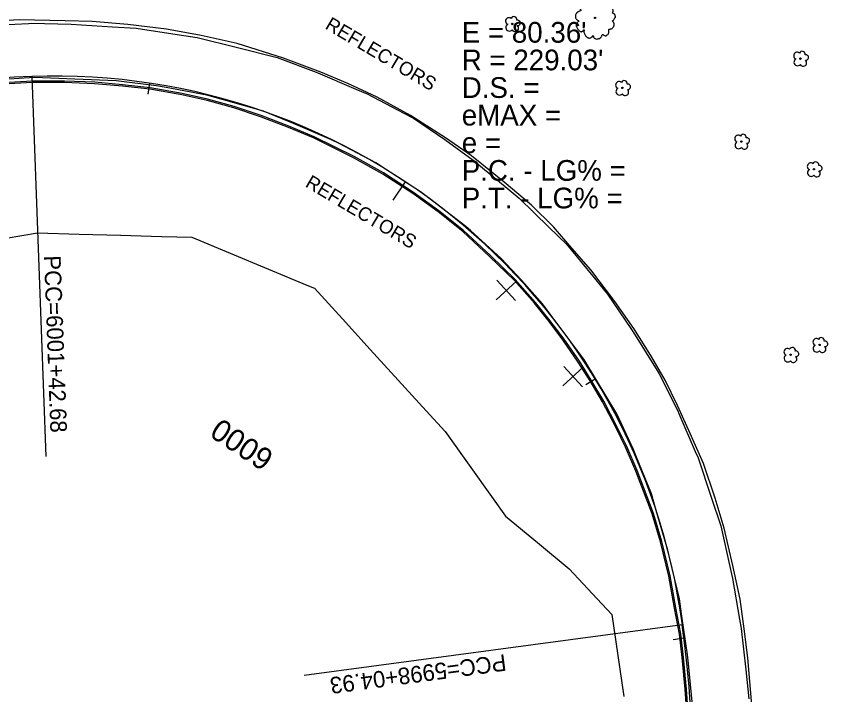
# Model space of a CAD drawing. Extents: x 2132221 to 2141942, y 535736 to 547298.
# Drawn here: x 2138626.8 to 2138920.5, y 540874.9 to 541120.6 of the extents above; entities that cross this region are included whole.
import ezdxf

# ---------------------------------------------------------------- set-up
doc = ezdxf.new("R2010")
doc.units = 0
for name, color, linetype in [('RD_EX_Conc', 7, 'Continuous'), ('RD_EX_Misc', 7, 'Continuous'), ('RD_EX_Misc_txCode', 7, 'Continuous'), ('RD_EX_Road', 7, 'Continuous'), ('RD_EX_VEG', 7, 'Continuous'), ('RD_HC_Cl', 7, 'Continuous'), ('RD_HC_Data', 7, 'Continuous'), ('RD_HC_Data_Tic', 7, 'Continuous'), ('RD_HC_TX_Sta50', 7, 'Continuous')]:
    doc.layers.add(name, color=color, linetype=linetype)

msp = doc.modelspace()

# ---------------------------------------------------------------- linework, layer by layer
at = {"layer": 'RD_EX_Conc'}
msp.add_lwpolyline([(2138869.3, 540870.06), (2138868.81, 540876.93), (2138867.76, 540888.33), (2138866.81, 540896.86), (2138865, 540906.27), (2138862.97, 540917.84), (2138859.96, 540930.31), (2138856.92, 540940.35), (2138851.05, 540955.89), (2138847.26, 540964.58), (2138843.86, 540971.5), (2138838.94, 540980.92), (2138834.43, 540988.58), (2138830.15, 540995.34), (2138824.62, 541003.41), (2138819.18, 541010.63), (2138814.33, 541016.64), (2138806.91, 541024.95), (2138798.07, 541033.6), (2138788.34, 541042.61), (2138779.44, 541049.71), (2138770.26, 541056.36), (2138759.43, 541063.39), (2138748.84, 541069.35), (2138734.38, 541076.51), (2138725.24, 541080.28), (2138715.22, 541084.12), (2138705.52, 541087.42), (2138695.88, 541090.03), (2138686.75, 541092.15), (2138675.13, 541094.17), (2138665.18, 541095.21), (2138655.12, 541096.15), (2138644.18, 541096.53), (2138632.59, 541096.55), (2138622.03, 541095.99)], dxfattribs=at)
at = {"layer": 'RD_EX_Misc'}
for p, q in [((2138800.7, 541024.97), (2138807.49, 541017.63)), ((2138800.42, 541017.91), (2138807.77, 541024.69)), ((2138824.63, 540986.69), (2138831.98, 540993.47)), ((2138824.91, 540993.75), (2138831.7, 540986.4))]:
    msp.add_line(p, q, dxfattribs=at)
for points in [[(2138616.21, 541117.17), (2138631.19, 541117.98), (2138632.12, 541118.03), (2138646.59, 541117.72), (2138661.56, 541116.76), (2138670.2, 541116.21), (2138685.03, 541113.96), (2138692.27, 541112.86), (2138706.82, 541109.21), (2138721.24, 541105.6), (2138735.28, 541100.33), (2138735.92, 541100.09), (2138749.71, 541094.19), (2138753.74, 541092.46), (2138767.04, 541085.51), (2138770.52, 541083.69), (2138781.91, 541075.95), (2138792.07, 541068.49), (2138803.66, 541058.98), (2138808.8, 541054.76), (2138819.5, 541044.25), (2138825.85, 541038.02), (2138835.4, 541026.46), (2138840.76, 541019.98), (2138849.15, 541007.55), (2138850.8, 541005.11), (2138858.7, 540992.36), (2138859.46, 540991.14), (2138866.15, 540977.72), (2138866.62, 540976.79), (2138872.53, 540963), (2138873.53, 540960.66), (2138878.28, 540946.43), (2138881.76, 540936.01), (2138885.03, 540921.37), (2138886.01, 540917.02), (2138888.56, 540902.24), (2138889.15, 540898.84), (2138890.78, 540883.93), (2138891.94, 540873.42)], [(2138871.54, 540871.16), (2138870.07, 540886.08), (2138869.74, 540889.34), (2138867.58, 540904.18), (2138866.79, 540909.57), (2138863.33, 540924.16), (2138862.61, 540927.19), (2138858.4, 540941.59), (2138856.63, 540947.66), (2138851.04, 540961.58), (2138850.09, 540963.93), (2138844.11, 540976.55), (2138836.37, 540989.39), (2138832.14, 540996.41), (2138823.19, 541008.45), (2138817.23, 541016.48), (2138809.72, 541024.87), (2138802.22, 541032.89), (2138791.11, 541042.97), (2138789.45, 541044.47), (2138777.55, 541053.6), (2138773.05, 541057.05), (2138760.43, 541065.15), (2138756.86, 541067.44), (2138743.59, 541074.44), (2138740.88, 541075.86), (2138727.06, 541081.68), (2138716.21, 541086.25), (2138701.76, 541090.26), (2138695.7, 541091.95), (2138680.97, 541094.76), (2138677.56, 541095.41), (2138662.94, 541097.17), (2138647.95, 541097.78), (2138633.35, 541098.38), (2138618.38, 541097.43)]]:
    msp.add_lwpolyline(points, dxfattribs=at)
at = {"layer": 'RD_EX_Road'}
for points in [[(2138892.93, 540871.07), (2138891.59, 540888.28), (2138890.17, 540898.73), (2138888.79, 540909.55), (2138886.15, 540921.72), (2138883, 540935.26), (2138879.7, 540946.03), (2138875.44, 540958.6), (2138870.2, 540970.59), (2138866.13, 540979.59), (2138861.56, 540988.77), (2138856.41, 540997.69), (2138850.25, 541007.5), (2138843.42, 541017.29), (2138834.72, 541028.79), (2138827.83, 541036.57), (2138821.16, 541044.37), (2138813.21, 541052.16), (2138803.39, 541060.5), (2138791.51, 541069.98), (2138782.08, 541076.5), (2138769.41, 541084.67), (2138757.43, 541091.24), (2138746.74, 541096.26), (2138736.99, 541100.35), (2138723.45, 541105.45), (2138706.71, 541110.74), (2138693.73, 541113.57), (2138681.09, 541115.88), (2138667.14, 541117.54), (2138654.24, 541118.72), (2138644.43, 541118.96), (2138627.8, 541119.25), (2138613.59, 541118.49)], [(2138869.8, 540870.08), (2138869.31, 540876.97), (2138868.26, 540888.38), (2138867.3, 540896.94), (2138865.49, 540906.36), (2138863.46, 540917.94), (2138860.44, 540930.44), (2138857.4, 540940.51), (2138851.52, 540956.07), (2138847.72, 540964.79), (2138844.3, 540971.73), (2138839.37, 540981.16), (2138834.86, 540988.84), (2138830.57, 540995.62), (2138825.03, 541003.7), (2138819.57, 541010.94), (2138814.72, 541016.96), (2138807.28, 541025.3), (2138798.42, 541033.96), (2138788.66, 541042.99), (2138779.74, 541050.11), (2138770.54, 541056.77), (2138759.69, 541063.82), (2138749.08, 541069.79), (2138734.58, 541076.96), (2138725.43, 541080.75), (2138715.39, 541084.59), (2138705.66, 541087.89), (2138696, 541090.52), (2138686.85, 541092.64), (2138675.2, 541094.66), (2138665.23, 541095.71), (2138655.15, 541096.65), (2138644.19, 541097.03), (2138632.57, 541097.05), (2138622, 541096.49)]]:
    msp.add_lwpolyline(points, dxfattribs=at)
at = {"layer": 'RD_EX_VEG'}
msp.add_lwpolyline([(2138623.15, 541040.19), (2138634.51, 541042.13), (2138649.51, 541041.7), (2138664.5, 541041.27), (2138679.49, 541040.83), (2138690.34, 541040.52), (2138704.19, 541034.76), (2138718.04, 541029), (2138731.89, 541023.24), (2138734.67, 541022.09), (2138744.78, 541011), (2138754.89, 540999.92), (2138765, 540988.84), (2138775.1, 540977.75), (2138781.95, 540970.24), (2138790.65, 540958.03), (2138799.36, 540945.81), (2138803.85, 540939.51), (2138815.42, 540929.96), (2138826.82, 540920.54), (2138837.06, 540909.59), (2138842.31, 540903.97), (2138844.5, 540889.13), (2138846.68, 540874.29)], dxfattribs=at)
for centre, radius in [((2138836.26, 541119.99), 0.25), ((2138836.24, 541119.98), 0.0001), ((2138806.27, 541117.77), 0.25), ((2138910.56, 541105.22), 0.25), ((2138846.13, 541094.61), 0.25), ((2138889.23, 541075.18), 0.25), ((2138915.47, 541065.16), 0.25), ((2138917.51, 541001.57), 0.25), ((2138907.02, 540997.98), 0.25)]:
    msp.add_circle(centre, radius, dxfattribs=at)
for centre, radius, start, end in [((2138805.1, 541118.81), 1.26, 49.0921, 247.3743), ((2138806.92, 541119.35), 1.08, 347.6166, 157.3963), ((2138808.23, 541118.15), 0.995, 261.4029, 104.687), ((2138805.27, 541116.51), 1.32, 119.5229, 318.3992), ((2138807.32, 541116.23), 1.22, 209.207, 50.7449), ((2138909.39, 541106.27), 1.26, 49.0921, 247.3743), ((2138911.21, 541106.8), 1.08, 347.6166, 157.3963), ((2138909.55, 541103.96), 1.32, 119.5229, 318.3992), ((2138911.6, 541103.68), 1.22, 209.207, 50.7449), ((2138912.52, 541105.61), 0.995, 261.4029, 104.687), ((2138844.96, 541095.66), 1.26, 49.0921, 247.3743), ((2138846.78, 541096.19), 1.08, 347.6166, 157.3963), ((2138848.09, 541095), 0.995, 261.4029, 104.687), ((2138845.13, 541093.35), 1.32, 119.5229, 318.3992), ((2138847.17, 541093.07), 1.22, 209.207, 50.7449), ((2138889.88, 541076.76), 1.08, 347.6166, 157.3963), ((2138888.06, 541076.22), 1.26, 49.0921, 247.3743), ((2138888.23, 541073.92), 1.32, 119.5229, 318.3992), ((2138891.19, 541075.56), 0.995, 261.4029, 104.687), ((2138890.27, 541073.64), 1.22, 209.207, 50.7449), ((2138914.3, 541066.2), 1.26, 49.0921, 247.3743), ((2138916.12, 541066.73), 1.08, 347.6166, 157.3963), ((2138917.43, 541065.54), 0.995, 261.4029, 104.687), ((2138914.46, 541063.89), 1.32, 119.5229, 318.3992), ((2138916.51, 541063.61), 1.22, 209.207, 50.7449), ((2138916.34, 541002.61), 1.26, 49.0921, 247.3743), ((2138916.5, 541000.31), 1.32, 119.5229, 318.3992), ((2138918.16, 541003.15), 1.08, 347.6166, 157.3963), ((2138919.47, 541001.95), 0.995, 261.4029, 104.687), ((2138905.85, 540999.03), 1.26, 49.0921, 247.3743), ((2138907.67, 540999.56), 1.08, 347.6166, 157.3963), ((2138908.98, 540998.37), 0.995, 261.4029, 104.687), ((2138918.55, 541000.03), 1.22, 209.207, 50.7449), ((2138906.01, 540996.72), 1.32, 119.5229, 318.3992), ((2138908.06, 540996.44), 1.22, 209.207, 50.7449)]:
    msp.add_arc(centre, radius, start, end, dxfattribs=at)
for points in [[(2138841.62, 541124.74), (2138841.44, 541124.98), (2138841.14, 541125.15), (2138840.9, 541125.27), (2138840.69, 541125.38), (2138840.47, 541125.48), (2138840.14, 541125.58), (2138839.84, 541125.61), (2138839.57, 541125.54), (2138839.37, 541125.42), (2138839.13, 541125.27), (2138839, 541125.15), (2138838.9, 541125.23), (2138838.82, 541125.35), (2138838.7, 541125.59), (2138838.53, 541125.77), (2138838.36, 541125.96), (2138838.11, 541126.2), (2138837.87, 541126.45), (2138837.65, 541126.62), (2138837.39, 541126.83), (2138837.05, 541127.02), (2138836.72, 541127.19), (2138836.33, 541127.24), (2138835.81, 541127.11), (2138835.47, 541126.96), (2138835.19, 541126.9), (2138834.96, 541126.49), (2138834.82, 541126.12), (2138834.69, 541125.97), (2138834.43, 541125.62), (2138834.33, 541125.4), (2138834.26, 541125.17), (2138834.2, 541125.21), (2138833.91, 541125.45), (2138833.63, 541125.6), (2138833.18, 541125.76), (2138832.86, 541125.78), (2138832.55, 541125.63), (2138832.28, 541125.41), (2138832.06, 541125.35), (2138831.81, 541125.22), (2138831.74, 541125.19), (2138831.46, 541125), (2138831.2, 541124.62), (2138830.96, 541124.37), (2138830.88, 541124.13), (2138830.85, 541123.9), (2138830.79, 541123.6), (2138830.89, 541123.15), (2138831.04, 541122.85), (2138831.16, 541122.68), (2138830.67, 541122.47), (2138830.38, 541122.27), (2138830, 541122.09), (2138829.94, 541122.04), (2138829.56, 541121.76), (2138829.42, 541121.43), (2138829.2, 541121.12), (2138829.15, 541120.84), (2138829.12, 541120.43), (2138829.17, 541120.04), (2138829.42, 541119.59), (2138829.71, 541119.31), (2138830.23, 541119.01), (2138830.45, 541118.87), (2138830.31, 541118.77), (2138830.05, 541118.5), (2138829.73, 541118.21), (2138829.6, 541117.88), (2138829.46, 541117.62), (2138829.38, 541117.34), (2138829.43, 541116.95), (2138829.65, 541116.61), (2138829.83, 541116.19), (2138830.08, 541115.81), (2138830.4, 541115.43), (2138830.91, 541115.09), (2138831.19, 541114.97), (2138831.39, 541115.01), (2138831.8, 541115.12), (2138831.93, 541115.31), (2138832.39, 541115.7), (2138832.33, 541115.51), (2138832.19, 541115.14), (2138832.31, 541114.57), (2138832.45, 541114.16), (2138832.66, 541113.71), (2138832.81, 541113.43), (2138833.19, 541113.14), (2138833.49, 541112.91), (2138833.84, 541112.72), (2138834.25, 541112.69), (2138834.57, 541112.74), (2138834.8, 541112.89), (2138835.13, 541113.09), (2138835.29, 541113.17)], [(2138835.29, 541113.17), (2138835.37, 541113.35), (2138835.52, 541113.55), (2138835.55, 541113.48), (2138835.63, 541113.32), (2138835.73, 541113.03), (2138835.82, 541112.82), (2138836.06, 541112.59), (2138836.32, 541112.46), (2138836.83, 541112.31), (2138837.37, 541112.43), (2138837.85, 541112.5), (2138838.14, 541112.67), (2138838.27, 541112.86), (2138838.62, 541113.21), (2138838.67, 541113.53), (2138838.72, 541113.65), (2138838.95, 541114), (2138839.04, 541113.97), (2138839.26, 541113.81), (2138839.61, 541113.61), (2138839.89, 541113.5), (2138840.17, 541113.45), (2138840.38, 541113.55), (2138840.66, 541113.84), (2138840.99, 541114.07), (2138841.05, 541114.23), (2138841.09, 541114.4), (2138841.19, 541114.59), (2138841.19, 541114.8), (2138841.24, 541114.98), (2138841.24, 541115.12), (2138841.27, 541115.31), (2138841.24, 541115.53), (2138841.18, 541115.67), (2138841.25, 541115.81), (2138841.5, 541115.84), (2138841.61, 541115.87), (2138841.79, 541116), (2138842.2, 541116.07), (2138842.53, 541116.31), (2138842.81, 541116.63), (2138842.98, 541116.85), (2138843.08, 541117.15), (2138843.13, 541117.47), (2138843.17, 541117.68), (2138843.14, 541117.89), (2138843.02, 541118.21), (2138842.88, 541118.43), (2138842.65, 541118.69), (2138842.55, 541118.87), (2138842.6, 541118.88), (2138842.71, 541118.99), (2138842.91, 541119.17), (2138843.19, 541119.53), (2138843.46, 541119.98), (2138843.48, 541120), (2138843.59, 541120.24), (2138843.59, 541120.54), (2138843.54, 541120.74), (2138843.5, 541120.97), (2138843.35, 541121.17), (2138843.15, 541121.39), (2138842.92, 541121.56), (2138842.71, 541121.64), (2138842.5, 541121.68), (2138842.56, 541121.84), (2138842.72, 541122.12), (2138842.79, 541122.25), (2138842.82, 541122.48), (2138842.81, 541122.78), (2138842.6, 541123.2), (2138842.12, 541123.61), (2138841.77, 541123.69), (2138841.54, 541123.69), (2138841.6, 541123.81), (2138841.61, 541124.09), (2138841.67, 541124.28), (2138841.65, 541124.49), (2138841.62, 541124.67), (2138841.59, 541124.78)]]:
    msp.add_spline(points, degree=3, dxfattribs=at)
at = {"layer": 'RD_HC_Cl'}
for centre, radius, start, end in [((2138645.58, 540740.31), 358.68, 92.103, 124.5891), ((2138640.82, 540869.87), 229.03, 7.6119, 92.103), ((2138413.32, 540839.47), 458.55, 308.6199, 7.6119)]:
    msp.add_arc(centre, radius, start, end, dxfattribs=at)
at = {"layer": 'RD_HC_Data'}
for p, q in [((2138632.41, 541098.75), (2138637.47, 540961.19)), ((2138867.83, 540900.21), (2138730.91, 540881.91))]:
    msp.add_line(p, q, dxfattribs=at)
at = {"layer": 'RD_HC_Data_Tic'}
for p, q in [((2138674.96, 541096.34), (2138674.36, 541092.39)), ((2138767.53, 541060.66), (2138763.1, 541054)), ((2138836.32, 540989.18), (2138832.91, 540987.1)), ((2138868.46, 540895.32), (2138864.49, 540894.83))]:
    msp.add_line(p, q, dxfattribs=at)

# ---------------------------------------------------------------- texts
at = {"layer": 'RD_EX_Misc_txCode'}
for p in [(2138738.2, 541116.26), (2138731.01, 541059.05)]:
    msp.add_text('REFLECTORS', height=5, rotation=329.3749, dxfattribs=at).set_placement(p)
at = {"layer": 'RD_HC_Data'}
for s, p in [("E = 80.36'", (2138788, 541111)), ("R = 229.03'", (2138788, 541101)), ('D.S. = ', (2138788, 541091)), ('eMAX = ', (2138788, 541081)), ('e = ', (2138788, 541071)), ('P.C. - LG% = ', (2138788, 541061)), ('P.T. - LG% = ', (2138788, 541051))]:
    msp.add_text(s, height=7.5, dxfattribs=at).set_placement(p)
for s, rotation, p in [('PCC=6001+42.68', 272.103, (2138636.8, 541033.87)), ('PCC=5998+04.93', 187.6119, (2138803.67, 540889.62))]:
    msp.add_text(s, height=6, rotation=rotation, dxfattribs=at).set_placement(p)
at = {"layer": 'RD_HC_TX_Sta50'}
msp.add_text('6000', height=8, rotation=146.4106, dxfattribs=at).set_placement((2138720.56, 540962.21))

doc.saveas('drawing.dxf')
